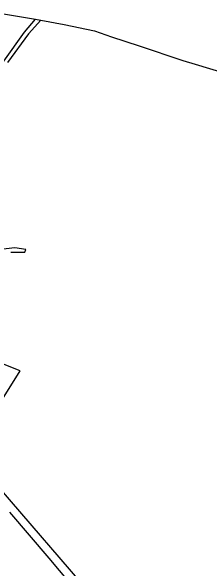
# Model space of a CAD drawing. Extents: x -739410 to -735662, y -942282 to -940043.
# Drawn here: x -736506 to -736292, y -941395 to -940793 of the extents above; entities that cross this region are included whole.
import ezdxf

# ---------------------------------------------------------------- set-up
doc = ezdxf.new("R2010")
doc.units = 0
doc.header["$LTSCALE"] = 0.68
doc.layers.add('1', color=7, linetype='Continuous', lineweight=25)

msp = doc.modelspace()

# ---------------------------------------------------------------- linework, layer by layer
at = {"layer": '1'}
for p, q in [((-736532.94, -940793.47), (-736480.07, -940802.15)), ((-736491.69, -940816.28), (-736480.07, -940802.15)), ((-736474.04, -940803.23), (-736487.45, -940817.84)), ((-736480.07, -940802.15), (-736474.04, -940803.23)), ((-736474.04, -940803.23), (-736448.97, -940807.72)), ((-736448.97, -940807.72), (-736416.21, -940814.64)), ((-736514.02, -940847.28), (-736491.69, -940816.28)), ((-736416.21, -940814.64), (-736397.93, -940821.1)), ((-736487.45, -940817.84), (-736510.04, -940848.92)), ((-736397.93, -940821.1), (-736368.21, -940830.94)), ((-736368.21, -940830.94), (-736321.46, -940846.8)), ((-736321.46, -940846.8), (-736307.87, -940850.81)), ((-736307.87, -940850.81), (-736271.91, -940861.67)), ((-736502.03, -941048.63), (-736554.54, -941054.86)), ((-736490.23, -941050.49), (-736502.03, -941048.63)), ((-736491.43, -941053.49), (-736490.23, -941050.49)), ((-736506.36, -941053.48), (-736491.43, -941053.49)), ((-736496.53, -941181.32), (-736547.76, -941161)), ((-736515.53, -941212.13), (-736496.53, -941181.32)), ((-736505.81, -941322.6), (-736557.04, -941263.38)), ((-736432.14, -941408.2), (-736505.81, -941322.6)), ((-736507.71, -941333.83), (-736465.43, -941383.41)), ((-736465.43, -941383.41), (-736439.91, -941413.78))]:
    msp.add_line(p, q, dxfattribs=at)

doc.saveas('drawing.dxf')
